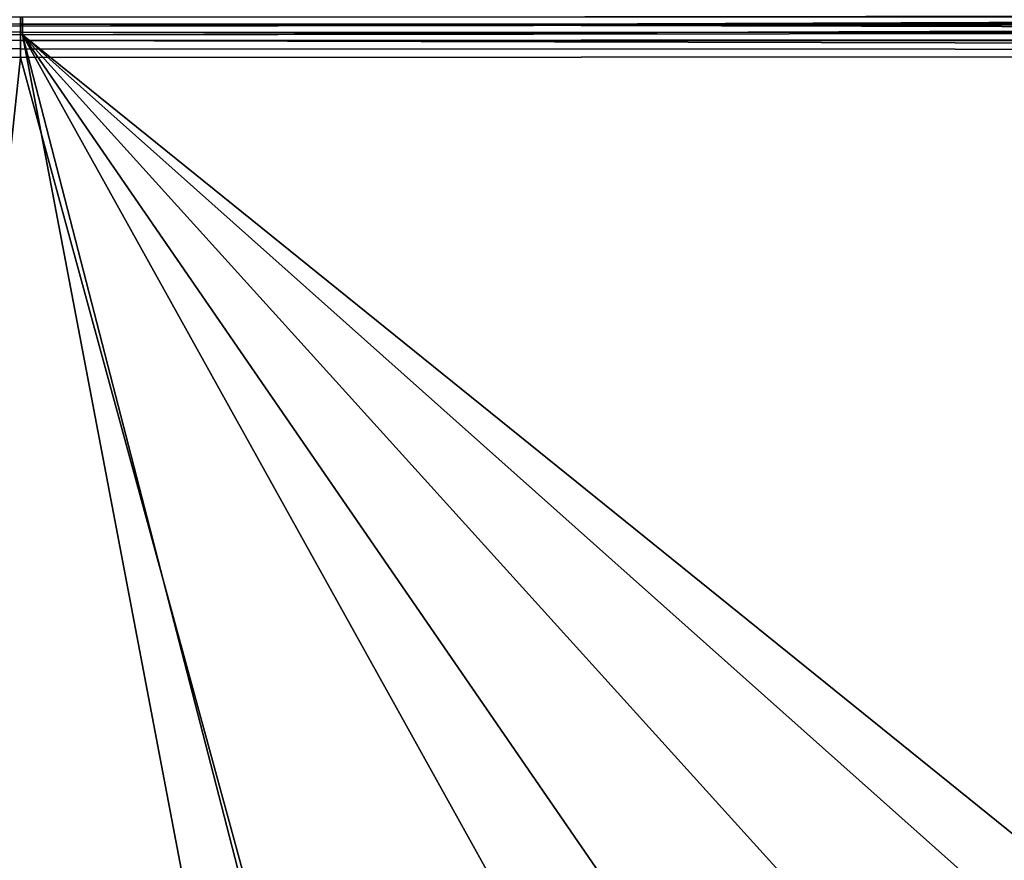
# Model space of a CAD drawing. Header units: metres. Extents: x -109 to 109, y -100 to 58.
# Tile 422 of 642: x 59 to 70, y -11 to -1. Entities that reach past the tile are written whole.
import ezdxf

# ---------------------------------------------------------------- set-up
doc = ezdxf.new("R2010")
doc.units = ezdxf.units.M
doc.layers.add('solid_21_062_100_XXX', color=7, linetype='CONTINUOUS')

msp = doc.modelspace()

# ---------------------------------------------------------------- linework, layer by layer
at = {"layer": 'solid_21_062_100_XXX'}
for points in [[(58.693584, -1.013666, -19.781334), (55.227459, -0.985597, -19.816059), (55.228443, -0.899397, -19.770245), (58.693081, -0.927446, -19.735523)], [(90.823387, -0.896807, 19.628532), (58.716015, -0.937165, 20.749746), (58.716702, -1.034454, 20.765877), (90.823547, -0.915255, 19.632439)], [(58.693993, -1.10434, -19.817535), (55.226307, -1.07625, -19.852268), (55.227459, -0.985597, -19.816059), (58.693584, -1.013666, -19.781334)], [(58.716702, -1.034454, 20.765877), (58.716015, -0.937165, 20.749746), (55.583355, -0.91675, 20.859158), (55.582527, -1.013995, 20.87533)], [(90.712341, -0.92818, -19.425022), (90.712738, -0.997202, -19.46072), (58.693584, -1.013666, -19.781334), (58.693081, -0.927446, -19.735523)], [(90.712738, -0.997202, -19.46072), (90.712837, -1.017564, -19.469856), (58.693584, -1.013666, -19.781334)], [(90.824066, -0.994097, 19.644663), (90.823547, -0.915255, 19.632439), (58.716702, -1.034454, 20.765877)], [(90.824165, -1.014538, 19.646675), (90.824066, -0.994097, 19.644663), (58.716702, -1.034454, 20.765877), (58.717014, -1.132924, 20.771273)], [(58.717014, -1.132924, 20.771273), (55.581234, -1.112421, 20.880777), (55.163933, -22.104378, 20.89535), (62.696728, -22.05307, 20.632298)], [(58.694302, -1.198403, -19.843702), (55.224995, -1.17029, -19.878445), (55.226307, -1.07625, -19.852268), (58.693993, -1.10434, -19.817535)], [(55.582527, -1.013995, 20.87533), (55.581234, -1.112421, 20.880777), (58.717014, -1.132924, 20.771273), (58.716702, -1.034454, 20.765877)], [(90.713234, -1.11137, -19.504498), (58.693993, -1.10434, -19.817535), (58.693584, -1.013666, -19.781334), (90.713142, -1.087878, -19.496923)], [(90.712837, -1.017564, -19.469856), (90.713142, -1.087878, -19.496923), (58.693584, -1.013666, -19.781334)], [(90.713234, -1.11137, -19.504498), (90.713455, -1.181942, -19.52309), (58.694302, -1.198403, -19.843702), (58.693993, -1.10434, -19.817535)], [(90.824165, -1.014538, 19.646675), (58.717014, -1.132924, 20.771273), (90.824379, -1.092569, 19.650059)], [(84.35643, -21.831848, 19.875925), (90.824379, -21.738291, 19.650059), (90.824379, -1.092569, 19.650059), (58.717014, -1.132924, 20.771273)], [(58.694511, -1.294746, -19.859526), (55.223541, -1.266609, -19.894283), (55.224995, -1.17029, -19.878445), (58.694302, -1.198403, -19.843702)], [(90.713455, -1.181942, -19.52309), (90.713524, -1.208441, -19.528519), (58.694302, -1.198403, -19.843702)], [(90.713707, -1.307578, -19.541622), (58.694511, -1.294746, -19.859526), (58.694302, -1.198403, -19.843702), (90.713661, -1.278287, -19.538916)], [(90.713524, -1.208441, -19.528519), (90.713661, -1.278287, -19.538916), (58.694302, -1.198403, -19.843702)], [(58.717014, -1.132924, 20.771273), (81.976929, -21.862591, 19.959019), (84.35643, -21.831848, 19.875925)], [(58.717014, -1.132924, 20.771273), (77.512512, -21.915497, 20.11492), (81.976929, -21.862591, 19.959019)], [(58.717014, -1.132924, 20.771273), (73.050484, -21.962698, 20.270737), (77.512512, -21.915497, 20.11492)], [(58.717014, -1.132924, 20.771273), (70.30159, -21.989178, 20.36673), (73.050484, -21.962698, 20.270737)], [(58.717014, -1.132924, 20.771273), (64.111687, -22.04216, 20.582888), (70.30159, -21.989178, 20.36673)], [(58.717014, -1.132924, 20.771273), (62.696728, -22.05307, 20.632298), (64.111687, -22.04216, 20.582888)], [(55.223541, -1.266609, -19.894283), (58.694511, -1.294746, -19.859526), (58.694614, -1.392238, -19.86482), (55.221966, -1.364076, -19.899593)], [(90.713707, -1.307578, -19.541622), (90.713768, -1.375779, -19.54421), (58.694614, -1.392238, -19.86482), (58.694511, -1.294746, -19.859526)], [(56.499889, -21.987625, -19.886797), (55.475647, -21.992054, -19.897053), (55.221966, -1.364076, -19.899593), (58.694614, -1.392238, -19.86482)], [(64.306236, -21.948271, -19.808632), (56.499889, -21.987625, -19.886797), (58.694614, -1.392238, -19.86482)], [(65.807335, -21.939495, -19.7936), (64.306236, -21.948271, -19.808632), (58.694614, -1.392238, -19.86482), (90.713768, -1.375779, -19.54421)], [(90.713768, -1.375779, -19.54421), (73.122314, -21.89053, -19.720356), (65.807335, -21.939495, -19.7936)]]:
    msp.add_3dface(points, dxfattribs=at)

doc.saveas('drawing.dxf')
